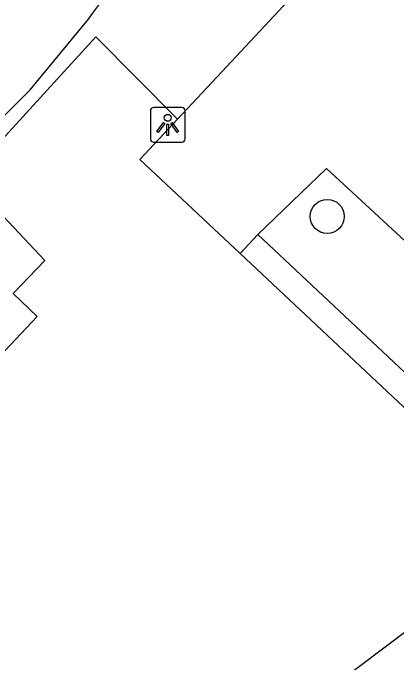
# Model space of a CAD drawing. Extents: x 159040 to 160094, y 381214 to 382518.
# Drawn here: x 159416.6 to 159427.61, y 381621.31 to 381639.95 of the extents above; entities that cross this region are included whole.
import ezdxf

# ---------------------------------------------------------------- set-up
doc = ezdxf.new("R2010")
doc.units = 0
for name, color, linetype in [('IMGEO_Boom', 7, 'Continuous'), ('IMGEO_Haag', 7, 'Continuous'), ('IMGEO_Lichtpunt', 7, 'Continuous'), ('IMGEO_Pand', 7, 'Continuous'), ('IMGEO_Voetpad_open', 7, 'Continuous')]:
    doc.layers.add(name, color=color, linetype=linetype)

msp = doc.modelspace()

# ---------------------------------------------------------------- linework, layer by layer
at = {"layer": 'IMGEO_Boom'}
msp.add_circle((159425.635, 381634.107), 0.489, dxfattribs=at)
at = {"layer": 'IMGEO_Haag'}
msp.add_lwpolyline([(159423.645, 381633.588), (159435.516, 381622.447), (159437.741, 381624.216)], dxfattribs=at)
at = {"layer": 'IMGEO_Lichtpunt'}
for p, q in [((159420.553, 381637.14), (159420.553, 381636.333)), ((159420.553, 381637.14), (159420.553, 381636.333)), ((159421.455, 381637.235), (159420.647, 381637.235)), ((159421.455, 381637.235), (159420.647, 381637.235)), ((159421.549, 381636.333), (159421.549, 381637.14)), ((159421.549, 381636.333), (159421.549, 381637.14)), ((159420.647, 381636.239), (159421.455, 381636.239)), ((159420.647, 381636.239), (159421.455, 381636.239))]:
    msp.add_line(p, q, dxfattribs=at)
for points in [[(159420.927, 381636.804), (159420.966, 381636.776), (159420.778, 381636.514), (159420.74, 381636.541), (159420.927, 381636.804)], [(159421.029, 381636.756), (159421.076, 381636.756), (159421.076, 381636.434), (159421.029, 381636.434), (159421.029, 381636.756)], [(159421.139, 381636.776), (159421.177, 381636.803), (159421.364, 381636.541), (159421.325, 381636.513), (159421.139, 381636.776)]]:
    msp.add_lwpolyline(points, dxfattribs=at)
msp.add_circle((159421.052, 381636.938), 0.0994, dxfattribs=at)
for centre, start, end in [((159420.647, 381637.14), 90, 180), ((159420.647, 381637.14), 90, 180), ((159421.455, 381637.14), 0, 90), ((159421.455, 381637.14), 0, 90), ((159420.647, 381636.333), 180, 270), ((159420.647, 381636.333), 180, 270), ((159421.455, 381636.333), 270, 0), ((159421.455, 381636.333), 270, 360)]:
    msp.add_arc(centre, 0.0946, start, end, dxfattribs=at)
at = {"layer": 'IMGEO_Pand'}
msp.add_lwpolyline([(159415.233, 381635.876), (159417.1, 381637.74), (159418.778, 381639.776)], dxfattribs=at)
msp.add_arc((159396.942, 381656.065), 27.243, 323.2781, 336.2905, dxfattribs=at)
at = {"layer": 'IMGEO_Voetpad_open'}
for points in [[(159440.167, 381657.223), (159438.075, 381654.989), (159432.661, 381649.076), (159427.683, 381650.274), (159426.791, 381646.496), (159428.731, 381644.814), (159422.606, 381638.256), (159421.335, 381636.896)], [(159421.335, 381636.896), (159418.987, 381639.268), (159415.281, 381635.215), (159417.52, 381632.839), (159416.607, 381631.889), (159417.304, 381631.236), (159413.932, 381627.664), (159413.228, 381628.344), (159407.38, 381626.583), (159407.048, 381627.862), (159404.286, 381626.989), (159406.159, 381620.734)], [(159421.335, 381636.896), (159420.252, 381635.745), (159423.135, 381633.039)], [(159423.645, 381633.588), (159425.61, 381635.485), (159428.37, 381632.939)], [(159423.135, 381633.039), (159423.645, 381633.588)], [(159435.51, 381621.424), (159423.135, 381633.039)], [(159403.188, 381603.6), (159428.778, 381622.85), (159431.736, 381619.126)]]:
    msp.add_lwpolyline(points, dxfattribs=at)

doc.saveas('drawing.dxf')
